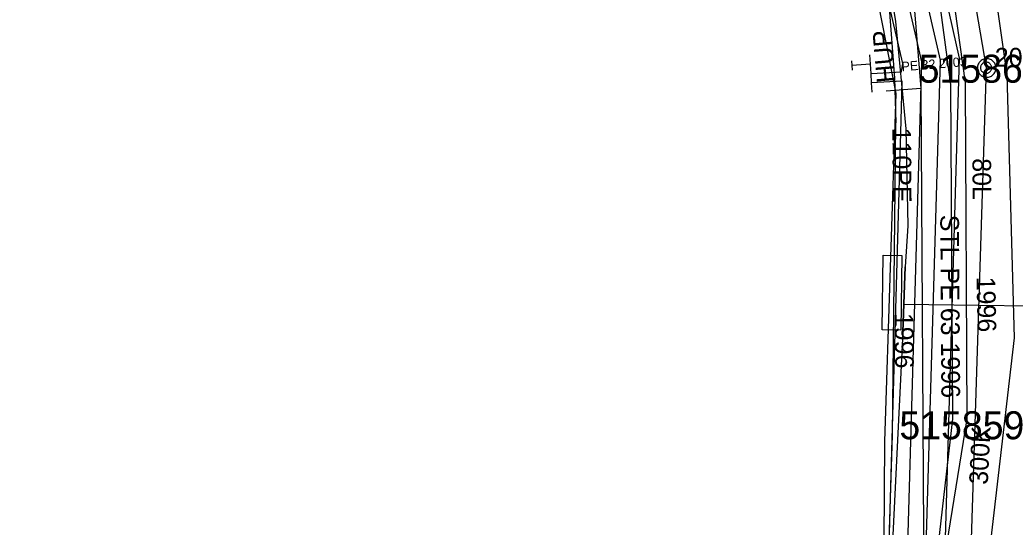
# Model space of a CAD drawing. Extents: x -746464 to -745690, y -1051581 to -1049993.
# Drawn here: x -746318.3 to -746265, y -1050950.9 to -1050923.8 of the extents above; entities that cross this region are included whole.
import ezdxf

# ---------------------------------------------------------------- set-up
doc = ezdxf.new("R2010")
doc.units = 0
for name, color, linetype in [('04_CETIN_sdelovaci_podzem', 7, 'Continuous'), ('45_Eltodo_popisy', 7, 'Continuous'), ('45_Eltodo_vedeni_NN_zemni', 7, 'Continuous'), ('48_Prazs_plynarenska_STL', 7, 'Continuous'), ('48_Prazs_plynarenska_STL_popisy', 7, 'Continuous'), ('51_PVaK_kanal_jednotna_overena poloha_rad', 7, 'Continuous'), ('51_PVaK_kanal_objekty', 7, 'Continuous'), ('51_PVaK_kanal_popisy', 7, 'Continuous'), ('51_PVaK_vodovod_overena poloha_rad', 7, 'Continuous'), ('51_PVaK_vodovod_popisy', 7, 'Continuous'), ('55_PREdi_chranicky', 7, 'Continuous'), ('55_PREdi_NN', 7, 'Continuous'), ('55_PREdi_NN_pripojovaci_misto', 7, 'Continuous'), ('55_PREdi_stavby_popisy', 7, 'Continuous')]:
    doc.layers.add(name, color=color, linetype=linetype)

msp = doc.modelspace()

# ---------------------------------------------------------------- linework, layer by layer
at = {"layer": '04_CETIN_sdelovaci_podzem'}
for points in [[(-746293.54, -1050900.88), (-746282.93, -1050896.14), (-746278.89, -1050896.13), (-746275.29, -1050899.88), (-746271.37, -1050923.87), (-746270.82, -1050929.61), (-746270.71, -1050934.81), (-746270.84, -1050937.01), (-746270.97, -1050940.48), (-746271.75, -1050956.45), (-746272.12, -1050968.21), (-746272.31, -1050969.35), (-746272.98, -1050970.63), (-746277.41, -1050975.71), (-746284.7, -1050981.93), (-746291.28, -1050985.97), (-746303.6, -1050992.83)], [(-746266.32, -1050920.34), (-746265.41, -1050926.73), (-746265.01, -1050940.81), (-746268.22, -1050968.45), (-746268.96, -1050971.47), (-746269.85, -1050973.88), (-746270.1, -1050973.71), (-746273.43, -1050971.5), (-746273.76, -1050971.27), (-746284.05, -1050978.88), (-746291.4, -1050985.15), (-746294.75, -1050988.08), (-746309.55, -1050996.3), (-746325.69, -1051010.27), (-746329.55, -1051014.12), (-746329.38, -1051014.68), (-746351.52, -1051021.76)], [(-746270.97, -1050940.48), (-746270.84, -1050937.01)]]:
    msp.add_lwpolyline(points, dxfattribs=at)
at = {"layer": '45_Eltodo_vedeni_NN_zemni'}
for points in [[(-746275.975, -1050904.15), (-746271.355, -1050927.718)], [(-746271.355, -1050927.718), (-746271.951, -1050946.364)], [(-746271.951, -1050946.364), (-746272.1, -1050967.695)]]:
    msp.add_lwpolyline(points, dxfattribs=at)
at = {"layer": '48_Prazs_plynarenska_STL'}
for points in [[(-746276.78, -1050891.61), (-746274.63, -1050895.06), (-746273.35, -1050900.8), (-746271.32, -1050911.47), (-746270.01, -1050927.46), (-746269.84, -1050954.2), (-746270.23, -1050965.93), (-746271.24, -1050971.82), (-746272.86, -1050974.3), (-746273.57, -1050976.4), (-746273.63, -1050976.714)], [(-746270.01, -1050927.46), (-746271.86, -1050927.609)]]:
    msp.add_lwpolyline(points, dxfattribs=at)
at = {"layer": '51_PVaK_kanal_jednotna_overena poloha_rad'}
msp.add_line((-746266.51, -1050926.35), (-746267.82, -1050967.56), dxfattribs=at)
msp.add_lwpolyline([(-746272.1, -1050893.64), (-746270.536, -1050902.792), (-746266.51, -1050926.35)], dxfattribs=at)
at = {"layer": '51_PVaK_kanal_objekty'}
for points in [[(-746265.98, -1050926.36), (-746265.99, -1050926.31), (-746265.99, -1050926.26), (-746266.01, -1050926.21), (-746266.03, -1050926.16), (-746266.05, -1050926.11), (-746266.08, -1050926.07), (-746266.11, -1050926.03), (-746266.15, -1050925.99), (-746266.19, -1050925.96), (-746266.23, -1050925.93), (-746266.28, -1050925.91), (-746266.33, -1050925.89), (-746266.38, -1050925.87), (-746266.43, -1050925.87), (-746266.48, -1050925.86), (-746266.53, -1050925.87), (-746266.58, -1050925.87), (-746266.63, -1050925.89), (-746266.68, -1050925.91), (-746266.73, -1050925.93), (-746266.77, -1050925.96), (-746266.81, -1050925.99), (-746266.85, -1050926.03), (-746266.88, -1050926.07), (-746266.91, -1050926.11), (-746266.93, -1050926.16), (-746266.95, -1050926.21), (-746266.97, -1050926.26), (-746266.97, -1050926.31), (-746266.98, -1050926.36), (-746266.97, -1050926.41), (-746266.97, -1050926.46), (-746266.95, -1050926.51), (-746266.93, -1050926.56), (-746266.91, -1050926.61), (-746266.88, -1050926.65), (-746266.85, -1050926.69), (-746266.81, -1050926.73), (-746266.77, -1050926.76), (-746266.73, -1050926.79), (-746266.68, -1050926.81), (-746266.63, -1050926.83), (-746266.58, -1050926.85), (-746266.53, -1050926.85), (-746266.48, -1050926.86), (-746266.43, -1050926.85), (-746266.38, -1050926.85), (-746266.33, -1050926.83), (-746266.28, -1050926.81), (-746266.23, -1050926.79), (-746266.19, -1050926.76), (-746266.15, -1050926.73), (-746266.11, -1050926.69), (-746266.08, -1050926.65), (-746266.05, -1050926.61), (-746266.03, -1050926.56), (-746266.01, -1050926.51), (-746265.99, -1050926.46), (-746265.99, -1050926.41), (-746265.98, -1050926.36)], [(-746266.21, -1050926.35), (-746266.21, -1050926.32), (-746266.216, -1050926.29), (-746266.222, -1050926.26), (-746266.234, -1050926.23), (-746266.252, -1050926.2), (-746266.27, -1050926.176), (-746266.288, -1050926.152), (-746266.312, -1050926.128), (-746266.336, -1050926.11), (-746266.36, -1050926.092), (-746266.39, -1050926.074), (-746266.42, -1050926.062), (-746266.45, -1050926.056), (-746266.48, -1050926.05), (-746266.51, -1050926.05), (-746266.54, -1050926.05), (-746266.57, -1050926.056), (-746266.6, -1050926.062), (-746266.63, -1050926.074), (-746266.66, -1050926.092), (-746266.684, -1050926.11), (-746266.708, -1050926.128), (-746266.732, -1050926.152), (-746266.75, -1050926.176), (-746266.768, -1050926.2), (-746266.786, -1050926.23), (-746266.798, -1050926.26), (-746266.804, -1050926.29), (-746266.81, -1050926.32), (-746266.81, -1050926.35), (-746266.81, -1050926.38), (-746266.804, -1050926.41), (-746266.798, -1050926.44), (-746266.786, -1050926.47), (-746266.768, -1050926.5), (-746266.75, -1050926.524), (-746266.732, -1050926.548), (-746266.708, -1050926.572), (-746266.684, -1050926.59), (-746266.66, -1050926.608), (-746266.63, -1050926.626), (-746266.6, -1050926.638), (-746266.57, -1050926.644), (-746266.54, -1050926.65), (-746266.51, -1050926.65), (-746266.48, -1050926.65), (-746266.45, -1050926.644), (-746266.42, -1050926.638), (-746266.39, -1050926.626), (-746266.36, -1050926.608), (-746266.336, -1050926.59), (-746266.312, -1050926.572), (-746266.288, -1050926.548), (-746266.27, -1050926.524), (-746266.252, -1050926.5), (-746266.234, -1050926.47), (-746266.222, -1050926.44), (-746266.216, -1050926.41), (-746266.21, -1050926.38), (-746266.21, -1050926.35)]]:
    msp.add_lwpolyline(points, dxfattribs=at)
at = {"layer": '51_PVaK_vodovod_overena poloha_rad'}
for points in [[(-746278.41, -1050989.48), (-746275.09, -1050983.09), (-746271.71, -1050974.46), (-746270.66, -1050972.01), (-746268.96, -1050966.25), (-746269.01, -1050954.31), (-746267.53, -1050945.14), (-746267.62, -1050927.16), (-746268.73, -1050919.25), (-746269.98, -1050911.22), (-746273.39, -1050894.59), (-746274.36, -1050884.47), (-746275.7, -1050870.82)], [(-746284.54, -1050892.94), (-746282.45, -1050892.06), (-746274.98, -1050891.52), (-746274.12, -1050894.74), (-746272.81, -1050900.64), (-746270.83, -1050911.43), (-746269.47, -1050919.39), (-746268.42, -1050927.25), (-746268.31, -1050945.14), (-746269.35, -1050954.19), (-746269.67, -1050966.06), (-746270.92, -1050971.92), (-746272.36, -1050974.54), (-746272.92, -1050976)]]:
    msp.add_lwpolyline(points, dxfattribs=at)
at = {"layer": '55_PREdi_chranicky'}
msp.add_lwpolyline([(-746271.074, -1050940.398), (-746272.073, -1050940.387), (-746272.033, -1050936.387), (-746271.034, -1050936.398), (-746271.074, -1050940.398)], close=True, dxfattribs=at)
at = {"layer": '55_PREdi_NN'}
for points in [[(-746279.169, -1050871.142), (-746277.57, -1050883.025), (-746280.866, -1050890.088), (-746279.924, -1050896.114), (-746273.849, -1050899.599), (-746267.956, -1050925.842), (-746268.166, -1050933.051)], [(-746317.039, -1051026.572), (-746318.823, -1051026.486), (-746327.536, -1051014.504), (-746311.76, -1051000.614), (-746293.31, -1050989.459), (-746270.27, -1050970.787), (-746268.96, -1050925.936), (-746274.791, -1050900.587), (-746280.96, -1050896.444), (-746281.902, -1050889.994), (-746278.512, -1050882.884), (-746280.08, -1050871.671), (-746281.012, -1050871.801)], [(-746282.685, -1050891.909), (-746281.949, -1050896.915), (-746275.592, -1050901.576), (-746269.964, -1050926.03), (-746271.259, -1050970.363), (-746293.852, -1050988.609), (-746312.231, -1050999.532), (-746328.24, -1051013.684), (-746340.582, -1051017.778)], [(-746281.522, -1050896.823), (-746275.585, -1050901.38), (-746271.721, -1050922.906), (-746271.42, -1050926.91)], [(-746272.675, -1050926.661), (-746271.04, -1050926.567), (-746270.968, -1050926.124), (-746276.534, -1050902.141), (-746282.891, -1050897.433), (-746294.264, -1050901.541), (-746298.855, -1050903.485), (-746297.971, -1050905.573)], [(-746272.704, -1050926.162), (-746273.203, -1050926.191)], [(-746272.618, -1050927.66), (-746272.647, -1050927.161), (-746272.675, -1050926.661), (-746272.704, -1050926.162), (-746272.733, -1050925.663)], [(-746271.055, -1050929.18), (-746271.012, -1050927.067), (-746272.647, -1050927.161)], [(-746271.42, -1050926.91), (-746271.35, -1050929.3)], [(-746302.98, -1050985.253), (-746303.091, -1050987.156), (-746302.79, -1050986.997), (-746302.474, -1050987.122), (-746301.689, -1050992.17), (-746294.394, -1050987.759), (-746272.201, -1050969.61), (-746271.055, -1050929.18)], [(-746302.062, -1050992.631), (-746295.463, -1050988.654), (-746291.66, -1050984.992), (-746276.919, -1050973.354), (-746273.889, -1050971.091), (-746272.196, -1050968.409), (-746272.212, -1050967.481), (-746271.53, -1050946.019), (-746271.388, -1050932.827), (-746271.35, -1050929.3)], [(-746268.166, -1050933.051), (-746269.281, -1050971.258), (-746292.768, -1050990.309), (-746311.619, -1051002.168), (-746325.841, -1051014.693), (-746317.835, -1051025.475), (-746316.924, -1051025.527)]]:
    msp.add_lwpolyline(points, dxfattribs=at)
at = {"layer": '55_PREdi_NN_pripojovaci_misto'}
for p, q in [((-746273.719, -1050925.976), (-746273.684, -1050926.475)), ((-746273.203, -1050926.191), (-746273.702, -1050926.226))]:
    msp.add_line(p, q, dxfattribs=at)
at = {"layer": '55_PREdi_stavby_popisy'}
msp.add_lwpolyline([(-746270.935, -1050939.005), (-746260.142, -1050939.146), (-746252.388, -1050939.273)], dxfattribs=at)

# ---------------------------------------------------------------- texts
at = {"layer": '45_Eltodo_popisy'}
for s, p in [('515860', (-746270.124, -1050927.148)), ('515859', (-746271.158, -1050946.241))]:
    msp.add_text(s, height=1.5, dxfattribs=at).set_placement(p)
at = {"layer": '48_Prazs_plynarenska_STL_popisy'}
for s, height, rotation, p in [('HUP', 1, 95, (-746271.36, -1050927.109)), ('PE 32 2003', 0.5, 4.6047, (-746271.02, -1050926.538)), ('STL PE 63 1996', 1, 270.3643, (-746268.967, -1050934.222))]:
    msp.add_text(s, height=height, rotation=rotation, dxfattribs=at).set_placement(p)
at = {"layer": '51_PVaK_kanal_popisy'}
msp.add_text('201,79', height=1, dxfattribs=at).set_placement((-746266.047, -1050926.285))
msp.add_text('300K', height=1, rotation=87.1784, dxfattribs=at).set_placement((-746266.426, -1050948.691))
at = {"layer": '51_PVaK_vodovod_popisy'}
for s, rotation, p in [('110PE', 270.3519, (-746271.531, -1050929.554)), ('80L', 270.2868, (-746267.245, -1050931.194)), ('1996', 271.2264, (-746267.026, -1050937.544)), ('1996', 270.566, (-746271.409, -1050939.478))]:
    msp.add_text(s, height=1, rotation=rotation, dxfattribs=at).set_placement(p)

doc.saveas('drawing.dxf')
